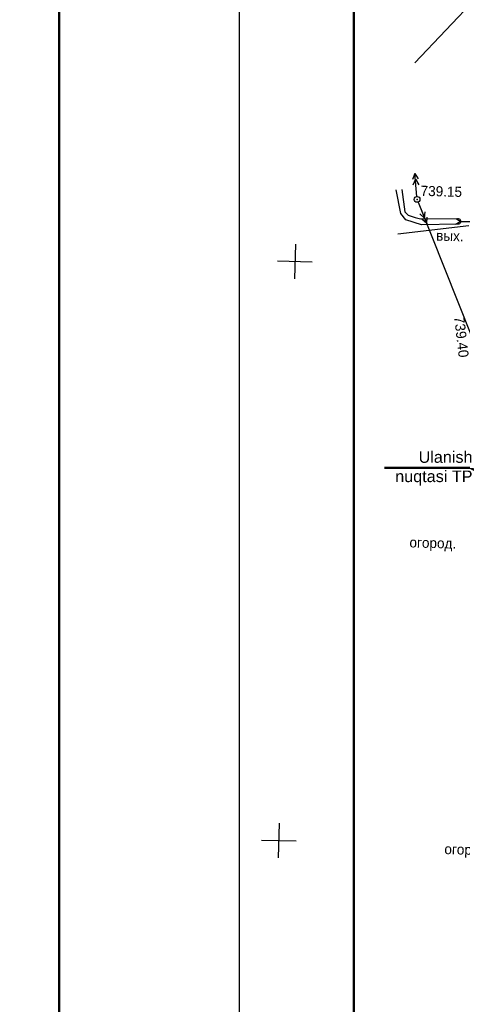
# Model space of a CAD drawing. Header units: millimetres. Extents: x -257011 to 237647566, y 2784933 to 6706507.
# Tile 301 of 451: x 10172520 to 10210762, y 5401131 to 5486117. Entities that reach past the tile are written whole.
import ezdxf

# ---------------------------------------------------------------- set-up
doc = ezdxf.new("R2010")
doc.units = ezdxf.units.MM
doc.header["$LTSCALE"] = 1000
doc.header["$PDMODE"] = 32
doc.header["$PDSIZE"] = 0.3
doc.linetypes.add('Д_ТРОТ_ТРУБА', pattern=[3, 1.5, -1.5])
doc.linetypes.add('РА_КОНТУРЫ', pattern=[1.5, 0, -1.5])
for name, color, linetype in [('(001) Сетка', 92, 'Continuous'), ('(004) Точки рельефа', 7, 'Continuous'), ('(013) Газопровод', 30, 'ИК_Газопровод -------г--------'), ('(022) Возд. Линии', 7, 'Continuous'), ('(027) Гидрография', 7, 'Continuous'), ('(028) Гидротехн.', 7, 'Continuous'), ('(037) Контуры', 7, 'Continuous'), ('Слой1', 1, 'Continuous')]:
    doc.layers.add(name, color=color, linetype=linetype)
doc.layers.add('Ф А С А Д', color=250, linetype='Continuous', lineweight=15)
doc.styles.add('BM-431', font='txt')
doc.styles.add('D-431', font='txt', dxfattribs={"width": 2})
doc.styles.add('Roman', font='romans')
doc.styles.get("Standard").update_dxf_attribs({"font": 'ARIALN.TTF'})
doc.linetypes.add('ИК_Воздушка ------- --------', pattern='A,9,-0.6,["Z",Standard,S=1.2,R=70,X=0.6,Y=-0.65],-1', length=10.6)
doc.linetypes.add('ИК_Газопровод -------г--------', pattern='A,9,-0.6,["Г",Standard,S=1.2,R=0,X=0,Y=-0.6],-1.2', length=10.8)

# ---------------------------------------------------------------- blocks, each defined once
blk = doc.blocks.new('strela1')
at = {"layer": '(022) Возд. Линии'}
for p, q in [((-2, 0), (-1.5, 0.25)), ((0, 0), (-2, 0)), ((-2, 0), (-1.5, -0.25)), ((-1.5, 0), (-1, 0.25)), ((-1.5, 0), (-1, -0.25))]:
    blk.add_line(p, q, dxfattribs=at)
blk = doc.blocks.new('strela2')
at = {"layer": '(022) Возд. Линии'}
for p, q in [((0, 0), (2, 0)), ((1.5, 0), (1, 0.25)), ((1.5, 0), (1, -0.25)), ((2, 0), (1.5, 0.25)), ((2, 0), (1.5, -0.25))]:
    blk.add_line(p, q, dxfattribs=at)
blk = doc.blocks.new('*U1753')
at = {"layer": '(022) Возд. Линии'}
for name, p, rotation in [('strela2', (-0.028, 0.248), 96.47992713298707), ('strela1', (0.1, -0.231), 113.3250230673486)]:
    blk.add_blockref(name, p, dxfattribs=dict(at, rotation=rotation))
blk = doc.blocks.new('STOLB')
at = {"layer": '(022) Возд. Линии'}
blk.add_circle((0, 0), 0.25, dxfattribs=at)
blk = doc.blocks.new('Setka')
at = {"layer": '(001) Сетка'}
for p, q in [((0, 1.5), (0, -1.5)), ((-1.5, 0), (1.5, 0))]:
    blk.add_line(p, q, dxfattribs=at)
blk = doc.blocks.new('kjvklglhl')
at = {"layer": '(004) Точки рельефа'}
blk.add_point((250.212, 530.463), dxfattribs=at)
at = {"layer": '(013) Газопровод', "linetype": 'ИК_Воздушка ------- --------', "ltscale": 0.5, "flags": 128}
blk.add_lwpolyline([(248.63, 527.436), (254.747, 528.326)], dxfattribs=at)
at = {"layer": '(022) Возд. Линии', "color": 1}
blk.add_lwpolyline([(250.311, 530.231), (261.316, 504.709), (269.524, 457.39), (280.83, 410.667), (321.945, 409.43), (327.393, 409.266)], dxfattribs=at)
at = {"layer": '(027) Гидрография', "color": 3}
blk.add_lwpolyline([(248.858, 531.289), (249.19, 529.366), (249.478, 529.077), (250.086, 528.887), (250.566, 528.79), (253.741, 528.901, -1.1678), (253.738, 528.412), (250.644, 528.262), (249.278, 528.679), (248.835, 529.19), (248.385, 531.235)], format="xyb", dxfattribs=at)
at = {"layer": '(028) Гидротехн.', "linetype": 'Д_ТРОТ_ТРУБА', "flags": 128}
blk.add_lwpolyline([(253.633, 528.897), (254.025, 528.656), (253.61, 528.406), (254.023, 528.655), (261.443, 528.891), (261.94, 529.465), (261.443, 528.891), (262.147, 528.655)], dxfattribs=at)
at = {"layer": '(037) Контуры', "linetype": 'РА_КОНТУРЫ', "flags": 128}
blk.add_lwpolyline([(258.067, 462.45), (261.257, 462.45), (261.556, 462.796), (261.556, 463.356), (254.809, 507.098), (253.694, 509.062), (251.962, 510.299), (250.154, 510.72), (247.704, 510.72)], dxfattribs=at)
at = {"layer": '(001) Сетка'}
for p in [(239.817, 524.81), (239.817, 474.81)]:
    blk.add_blockref('Setka', p, dxfattribs=at)
at = {"layer": '(022) Возд. Линии'}
for name in ['*U1753', 'STOLB']:
    blk.add_blockref(name, (250.212, 530.463), dxfattribs=at)
at = {"layer": '(004) Точки рельефа', "style": 'D-431'}
blk.add_text('739.15', height=0.875, dxfattribs=at).set_placement((250.499, 530.778))
blk.add_text('739.40', height=0.875, rotation=278.11551, dxfattribs=at).set_placement((253.692, 520.426))
at = {"layer": '(013) Газопровод', "color": 0, "linetype": 'Continuous', "style": 'BM-431'}
blk.add_text('вых.', height=0.875, dxfattribs=at).set_placement((251.948, 526.954))
at = {"layer": '(037) Контуры', "color": 0, "linetype": 'ByBlock', "style": 'BM-431'}
for p in [(250.388, 500.419), (254.147, 474.041)]:
    blk.add_text('огород.', height=0.875, dxfattribs=at).set_placement(p)
blk = doc.blocks.new('вкпвера')
at = {"lineweight": 30}
blk.add_lwpolyline([(10210745.6, 5709767), (10210596.3, 5709681.1), (10210696.7, 5709629.8), (10210745.6, 5709629.8), (10211004.1, 5709452.6), (10211073.7, 5709695.1), (10210745.6, 5709767)], dxfattribs=at)
at = {"layer": 'Слой1'}
for p, q in [((10210745.6, 5709979.8), (10210709.9, 5709903.7)), ((10210745.6, 5709681.1), (10210745.6, 5709979.8)), ((10210745.6, 5709979.8), (10210773.5, 5709900.5)), ((10210745.6, 5709681.1), (10210545.3, 5709891.7)), ((10210745.6, 5709681.1), (10210946, 5709891.7)), ((10210446.9, 5709681.1), (10210526.3, 5709709.1)), ((10211113.3, 5709681.1), (10211034, 5709709.1)), ((10210745.6, 5709681.1), (10210446.9, 5709681.1)), ((10210446.9, 5709681.1), (10210523.1, 5709645.4)), ((10210745.6, 5709681.1), (10210545.3, 5709470.6)), ((10210745.6, 5709681.1), (10211113.3, 5709681.1)), ((10210745.6, 5709681.1), (10210745.6, 5709382.4)), ((10210745.6, 5709681.1), (10211070.2, 5709394.2)), ((10211113.3, 5709681.1), (10211037.2, 5709645.4)), ((10210745.6, 5709382.4), (10210709.9, 5709458.6)), ((10210745.6, 5709382.4), (10210773.5, 5709461.8))]:
    blk.add_line(p, q, dxfattribs=at)
at = {"lineweight": 9, "insert": (10210773.7, 5710084.3), "char_height": 100, "width": 99.5, "attachment_point": 1}
blk.add_mtext('{\\fArial|b0|i0|c204|p34;С}', dxfattribs=at)

msp = doc.modelspace()

# ---------------------------------------------------------------- linework, layer by layer
at = {"color": 1, "lineweight": 50, "ltscale": 1000}
msp.add_lwpolyline([(10175930.92, 6551317.495), (10501831.747, 6551317.495), (10501831.747, 4597003.103), (10175930.92, 4597003.103)], close=True, dxfattribs=at)
at = {"color": 5}
msp.add_lwpolyline([(10191472.083, 5298528.21), (10485941.78, 5298528.21), (10485941.78, 5506760.352), (10191472.083, 5506760.352)], close=True, dxfattribs=at)
at = {"lineweight": 50, "ltscale": 1000}
msp.add_lwpolyline([(10217228.894, 5444553.181), (10211428.51, 5447424.727), (10204035.655, 5447424.727)], dxfattribs=at)
at = {"layer": 'Defpoints', "color": 4}
msp.add_lwpolyline([(10191472.083, 5507644.281), (10191472.083, 5297644.281), (10339972.083, 5297644.281), (10339972.083, 5507644.281)], close=True, dxfattribs=at)
at = {"layer": 'Ф А С А Д', "color": 5, "lineweight": 50}
msp.add_lwpolyline([(10201387.899, 5301007.164), (10483462.826, 5301007.164), (10483462.826, 5504281.398), (10201387.899, 5504281.398)], close=True, dxfattribs=at)

# ---------------------------------------------------------------- block references
at = {"lineweight": 50, "xscale": 32.04162763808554, "yscale": 32.04162763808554, "zscale": 32.04162763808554}
msp.add_blockref('вкпвера', (-316955845.521, -177458335.642), dxfattribs=at)
at = {"lineweight": 5, "xscale": 999.9999999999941, "yscale": 999.9999999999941, "zscale": 999.9999999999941, "rotation": 358.3893224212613}
msp.add_blockref('kjvklglhl', (9941829.75, 4947388.421), dxfattribs=at)

# ---------------------------------------------------------------- texts
at = {"color": 250, "insert": (10211642.643, 5447386.085), "char_height": 1000, "width": 7127.04383, "attachment_point": 6, "style": 'Roman'}
msp.add_mtext('\\pt43000;{\\fArial|b0|i0|c0|p34;Ulanish \\Pnuqtasi TP}', dxfattribs=at)
at = {"color": 7, "lineweight": 30, "insert": (9898904.831, 5446587.117), "char_height": 939.4258, "width": 8914.89017, "attachment_point": 1}
msp.add_mtext('\\pi2351.83787;{\\fTimes New Roman|b0|i0|c204|p18;\\C256;Qurilish         \\P\\pi2708.16847;  hajmi\\P\\pi3422.97631;   m³}', dxfattribs=at)

doc.saveas('drawing.dxf')
